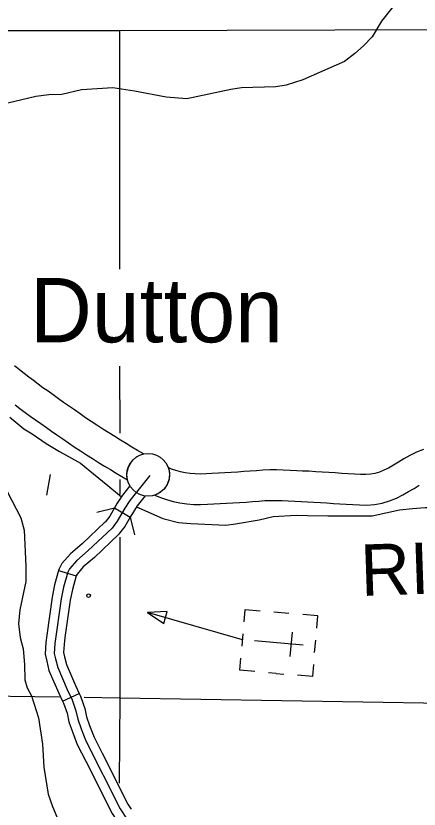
# Model space of a CAD drawing. Extents: x 0 to 3171, y 0 to 2059.
# Drawn here: x 1872.3 to 1927.5, y 478.3 to 586.9 of the extents above; entities that cross this region are included whole.
import ezdxf

# ---------------------------------------------------------------- set-up
doc = ezdxf.new("R2010")
doc.units = 0
for name, color, linetype in [('Level 10', 7, 'Continuous'), ('Level 24', 7, 'Continuous'), ('Level 35', 7, 'Continuous'), ('Level 38', 7, 'Continuous'), ('Level 4', 7, 'Continuous'), ('Level 45', 7, 'Continuous'), ('Level 5', 7, 'Continuous'), ('Level 57', 7, 'Continuous')]:
    doc.layers.add(name, color=color, linetype=linetype)

msp = doc.modelspace()

# ---------------------------------------------------------------- linework, layer by layer
at = {"layer": 'Level 10'}
for points in [[(1887.57, 523.34), (1887.49, 524.07), (1887.55, 524.6), (1887.68, 525.07), (1888.1, 525.8), (1888.37, 526.11), (1888.79, 526.48), (1889.26, 526.74), (1889.76, 526.89), (1888.93, 527.38), (1888.16, 527.84), (1887.39, 528.31), (1886.62, 528.78), (1885.82, 529.28), (1884.99, 529.8), (1884.18, 530.3), (1883.38, 530.82), (1882.58, 531.34), (1881.83, 531.85), (1881.07, 532.37), (1880.3, 532.91), (1879.5, 533.48), (1878.81, 533.93), (1878.11, 534.43), (1877.39, 534.96), (1876.68, 535.47), (1875.99, 535.95), (1875.34, 536.44), (1874.69, 536.93), (1874.05, 537.42), (1873.41, 537.92), (1872.77, 538.41), (1872.07, 538.95)], [(1872.16, 533.61), (1872.84, 533.1), (1873.54, 532.58), (1874.25, 532.08), (1874.96, 531.57), (1875.68, 531.05), (1876.45, 530.5), (1877.16, 530.03), (1877.89, 529.51), (1878.69, 528.95), (1879.48, 528.4), (1880.27, 527.87), (1881.11, 527.32), (1881.96, 526.77), (1882.79, 526.26), (1883.61, 525.74), (1884.43, 525.23), (1885.22, 524.75), (1886, 524.28), (1886.79, 523.8), (1887.57, 523.34)], [(1928.1, 527.5), (1927.15, 527.13), (1926.26, 526.66), (1925.44, 526.21), (1924.69, 525.75), (1923.98, 525.34), (1923.31, 524.96), (1922.69, 524.65), (1922.07, 524.41), (1921.46, 524.22), (1920.86, 524.11), (1920.21, 524.07), (1919.47, 524.08), (1918.65, 524.11), (1917.8, 524.17), (1916.92, 524.23), (1916.03, 524.29), (1915.13, 524.34), (1914.25, 524.39), (1913.36, 524.45), (1912.42, 524.52), (1911.54, 524.53), (1910.74, 524.57), (1909.86, 524.64), (1908.91, 524.69), (1907.98, 524.71), (1907.05, 524.7), (1906.09, 524.67), (1905.22, 524.58), (1904.39, 524.53), (1903.52, 524.47), (1902.66, 524.41), (1901.78, 524.36), (1900.9, 524.31), (1900.02, 524.27), (1899.14, 524.21), (1898.32, 524.16), (1897.55, 524.14), (1896.82, 524.15), (1896.13, 524.2), (1895.47, 524.3), (1894.82, 524.43), (1894.2, 524.61), (1893.59, 524.83), (1893.15, 525.02)], [(1893.2, 524.99), (1893.32, 524.32), (1893.29, 523.49), (1893.01, 522.71), (1892.57, 522.08), (1892.01, 521.6), (1891.32, 521.27), (1892.07, 520.95), (1892.93, 520.64), (1893.82, 520.39), (1894.75, 520.19), (1895.69, 520.06), (1896.64, 519.99), (1897.58, 519.97), (1898.51, 520), (1899.4, 520.05), (1900.26, 520.11), (1901.13, 520.15), (1902.01, 520.2), (1902.91, 520.25), (1903.8, 520.31), (1904.67, 520.37), (1905.56, 520.43), (1906.37, 520.51), (1907.13, 520.54), (1907.95, 520.54), (1908.76, 520.53), (1909.58, 520.48), (1910.48, 520.41), (1911.41, 520.37), (1912.24, 520.35), (1913.09, 520.3), (1913.99, 520.24), (1914.88, 520.18), (1915.77, 520.13), (1916.64, 520.07), (1917.52, 520.01), (1918.41, 519.95), (1919.35, 519.91), (1920.33, 519.9), (1921.38, 519.97), (1922.44, 520.17), (1923.45, 520.47), (1924.39, 520.84), (1925.27, 521.28), (1926.06, 521.73), (1926.81, 522.17), (1927.53, 522.61)]]:
    msp.add_lwpolyline(points, dxfattribs=at)
at = {"layer": 'Level 24'}
msp.add_circle((1890.4, 524.04), 2.92, dxfattribs=at)
at = {"layer": 'Level 35'}
for points in [[(1925.67, 590.37), (1922.37, 586.12), (1921.08, 584), (1919.89, 582.73), (1918.72, 581.71), (1917.3, 580.62), (1911.6, 578.11), (1909.32, 577.38), (1907.87, 577.14), (1903.16, 576.99), (1901.73, 576.76), (1895.7, 575.5), (1892.85, 575.72), (1888.54, 576.54), (1885.54, 576.99), (1881.25, 576.71), (1878.56, 576.07), (1876.79, 576.05), (1875.03, 575.8), (1866.32, 573.75)], [(1871.44, 531.93), (1873.38, 530.35), (1874.49, 529.65), (1876.43, 528.3), (1878.24, 527.24), (1881.11, 525.62), (1882.93, 524.16), (1884.89, 522.57), (1886.73, 521.04)], [(1871.1, 521.74), (1872.95, 518.13), (1873.41, 516.48), (1873.66, 511.55), (1873.62, 509.43), (1872.8, 505.54), (1872.62, 503.62), (1872.85, 501.77), (1873.28, 500.21), (1873.46, 498.08), (1873.51, 495.98), (1873.8, 494.88), (1874.41, 493.77), (1875.36, 490.77), (1875.94, 487.16), (1876.11, 484.04), (1876.71, 480.31), (1877.28, 478.62), (1877.89, 477.21)], [(1926.59, 519.41), (1928.35, 519.58), (1929.52, 519.58), (1930.28, 519.41), (1932.04, 519.17), (1932.71, 519.09), (1933.94, 518.9), (1935.55, 518.77), (1938.09, 518.91), (1938.72, 518.86), (1944.31, 517.79), (1948.17, 517.66), (1949.78, 517.73), (1952.34, 518.49), (1957.65, 520.24), (1958.65, 520.48), (1959.81, 520.46), (1960.89, 520.11), (1963.69, 519.6), (1968.01, 519.3), (1971.49, 520), (1973.4, 520.1), (1974.37, 520.33), (1975.19, 520.69)], [(1888.82, 519.65), (1892.41, 518.04), (1894.57, 517.51), (1896.22, 517.35), (1901.05, 517.16), (1902.36, 517.33), (1905.61, 517.88), (1907.5, 518.35), (1910.68, 518.49), (1912.22, 518.48), (1915.01, 518.42), (1921.08, 518.41), (1924.83, 519.23), (1926.59, 519.41)]]:
    msp.add_lwpolyline(points, dxfattribs=at)
at = {"layer": 'Level 38'}
for points in [[(1883.36, 518.93), (1885.78, 519.53)], [(1887.93, 518.25), (1888.53, 515.82)]]:
    msp.add_lwpolyline(points, dxfattribs=at)
at = {"layer": 'Level 4'}
for points in [[(1886.47, 584.79), (1844.5, 584.82), (1839.6, 584.92)], [(1930.73, 584.94), (1886.47, 584.79)], [(1886.47, 584.79), (1886.49, 552.18)], [(1886.49, 538.91), (1886.5, 529.73)], [(1886.5, 523.39), (1886.5, 521.34)], [(1886.51, 515.48), (1886.52, 493.51), (1886.43, 481.84)]]:
    msp.add_lwpolyline(points, dxfattribs=at)
at = {"layer": 'Level 45'}
for p, q in [((1885.78, 519.53), (1887.93, 518.25)), ((1878.13, 510.92), (1880.54, 510.23)), ((1878.68, 493.06), (1880.95, 494.12))]:
    msp.add_line(p, q, dxfattribs=at)
for points in [[(1890.62, 523.93), (1887.9, 520.53), (1887.19, 519.49), (1886.17, 517.68), (1885.45, 516.75), (1882.19, 513.67), (1880.63, 512.32), (1879.63, 511.17), (1879.37, 510.69), (1878.79, 508.66), (1878.46, 507.07), (1877.62, 500.96), (1877.53, 499.6), (1877.72, 498.85), (1878, 497.67), (1879.31, 494.67), (1879.97, 493.26), (1880.5, 491.73), (1880.76, 490.58), (1881.2, 489.29), (1881.84, 487.62), (1886.55, 478.31), (1887.51, 476.84)], [(1887.9, 522.53), (1886.89, 521.27), (1886.13, 520.15), (1885.78, 519.53)], [(1890, 521.15), (1888.91, 519.79), (1887.93, 518.25)], [(1885.78, 519.53), (1885.13, 518.37), (1884.5, 517.57)], [(1887.93, 518.25), (1887.21, 516.98), (1886.47, 516.03)], [(1884.52, 517.59), (1881.35, 514.6), (1879.75, 513.21), (1878.59, 511.89), (1878.2, 511.16), (1878.13, 510.92)], [(1886.47, 516.03), (1886.37, 515.91), (1883.03, 512.74), (1881.51, 511.43), (1880.66, 510.46), (1880.53, 510.22), (1880.54, 510.23)], [(1878.13, 510.92), (1877.58, 508.96), (1877.23, 507.29), (1876.52, 502.1)], [(1880.54, 510.23), (1880.01, 508.36), (1879.69, 506.86), (1879, 501.76)], [(1876.52, 502.1), (1876.38, 501.09), (1876.27, 499.49), (1876.5, 498.55), (1876.81, 497.27), (1878.17, 494.15), (1878.68, 493.06)], [(1879, 501.76), (1878.87, 500.83), (1878.79, 499.71), (1878.93, 499.14), (1879.19, 498.07), (1880.45, 495.18), (1880.95, 494.12)], [(1880.95, 494.12), (1881.13, 493.73), (1881.7, 492.07), (1881.96, 490.92), (1882.38, 489.72), (1882.98, 488.13), (1884.08, 485.96)], [(1878.68, 493.06), (1878.81, 492.79), (1879.29, 491.39), (1879.55, 490.24), (1880.03, 488.86), (1880.69, 487.12), (1881.85, 484.84)], [(1884.08, 485.96), (1887.63, 478.94), (1888.06, 478.28)], [(1881.85, 484.84), (1885.46, 477.68), (1885.97, 476.91)]]:
    msp.add_lwpolyline(points, dxfattribs=at)
at = {"layer": 'Level 5'}
for points in [[(1797.38, 494.75), (1878.23, 493.63)], [(1881.61, 493.58), (1886.52, 493.51)], [(1886.52, 493.51), (1975.26, 492.07)]]:
    msp.add_lwpolyline(points, dxfattribs=at)
at = {"layer": 'Level 57'}
for p, q in [((1909.68, 505.07), (1907.6, 505.25)), ((1903.38, 502.26), (1903.24, 500.6)), ((1910.1, 502.52), (1909.81, 499.19)), ((1911.62, 500.72), (1904.97, 501.29)), ((1908.3, 501), (1908.3, 501)), ((1908.3, 501), (1908.3, 501)), ((1913.2, 499.73), (1913.35, 501.4)), ((1907.94, 496.85), (1906.88, 496.94)), ((1907.94, 496.85), (1908.96, 496.76))]:
    msp.add_line(p, q, dxfattribs=at)
for points in [[(1876.96, 524.09), (1876.45, 521.23)], [(1903.31, 501.43), (1890.31, 505.2)], [(1903.53, 503.93), (1903.67, 505.59), (1905.75, 505.41)], [(1913.49, 503.06), (1913.64, 504.73), (1911.56, 504.9)], [(1905.03, 497.1), (1902.96, 497.28), (1903.1, 498.94)], [(1913.06, 498.08), (1912.92, 496.42), (1910.84, 496.6)]]:
    msp.add_lwpolyline(points, dxfattribs=at)
msp.add_lwpolyline([(1892.52, 503.67), (1892.99, 505.31), (1890.31, 505.2)], close=True, dxfattribs=at)
msp.add_circle((1882.23, 507.5), 0.25, dxfattribs=at)

# ---------------------------------------------------------------- texts
at = {"layer": 'Level 24'}
msp.add_text('Dutton', height=8.8, dxfattribs=at).set_placement((1874.19, 542.17))
at = {"layer": 'Level 35'}
msp.add_text('RIVER', height=7.04, rotation=1.9835, dxfattribs=at).set_placement((1919.59, 507.44))

doc.saveas('drawing.dxf')
